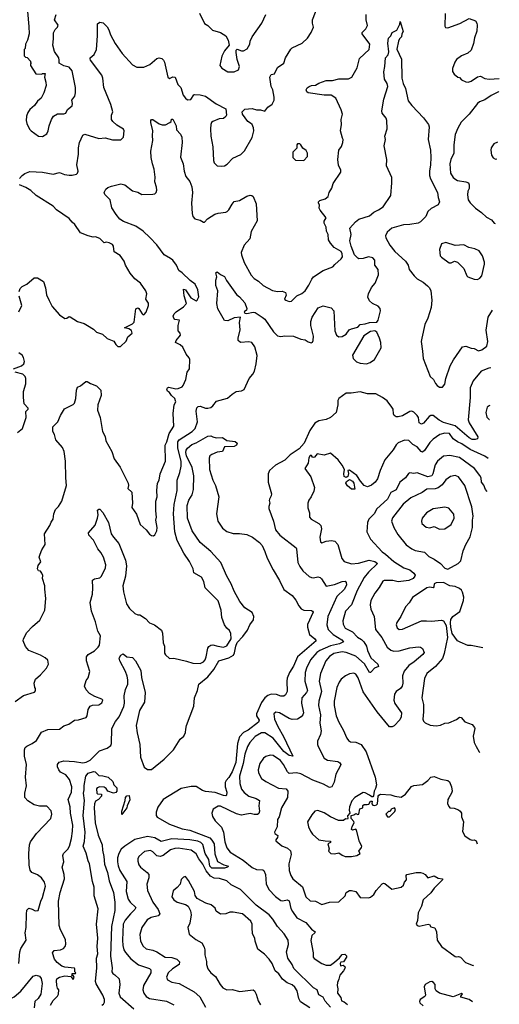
# Model space of a CAD drawing. Extents: x 1839239 to 1929705, y 762242 to 910352.
# Tile 271 of 429: x 1918248 to 1922781, y 834659 to 843967. Entities that reach past the tile are written whole.
import ezdxf

# ---------------------------------------------------------------- set-up
doc = ezdxf.new("R2010")
doc.units = 0

msp = doc.modelspace()

# ---------------------------------------------------------------- linework, layer by layer
at = {"layer": '0CON10XD'}
for points in [[(1918247.1, 842465), (1918271.4, 842495), (1918295, 842511.9), (1918345, 842530.8), (1918465, 842524.5), (1918565, 842507.1), (1918625, 842522.9), (1918673, 842503), (1918715, 842496.9), (1918745, 842497.5), (1918785, 842508), (1918795, 842516.7), (1918800.8, 842535), (1918787.5, 842595), (1918803.8, 842695), (1918802.5, 842755), (1918814.6, 842805.4), (1918844, 842875), (1918865, 842884), (1918995, 842844.4), (1919055, 842849.2), (1919125, 842830), (1919205, 842831.2), (1919228.8, 842855), (1919236.7, 842915), (1919230.7, 842930.7), (1919165, 842968.8), (1919128, 843005), (1919115.8, 843025), (1919117.1, 843065), (1919127.5, 843097.5), (1919108.2, 843165), (1919042.9, 843327.1), (1919034.4, 843414.4), (1919023.6, 843443.6), (1918916.7, 843585), (1918913, 843597), (1918913.6, 843606.4), (1918952.3, 843637.7), (1918974.2, 843685.8), (1918984.3, 843815.7), (1918985, 843926.7), (1919005, 843943.3), (1919036.1, 843936.1), (1919075, 843900), (1919091.7, 843871.7), (1919106.7, 843825), (1919150.5, 843740.5), (1919218, 843648), (1919315, 843540), (1919355, 843518), (1919421.7, 843518.3), (1919477.6, 843542.4), (1919545, 843600.6), (1919565, 843606.7), (1919590.6, 843600.6), (1919608, 843585), (1919615.8, 843565), (1919647.5, 843425), (1919665, 843412.5), (1919695, 843426.7), (1919717.5, 843425), (1919743.5, 843355), (1919770.6, 843325), (1919794.3, 843254.3), (1919814.3, 843224.3), (1919835, 843210.6), (1919865, 843211.8), (1919892.6, 843257.4), (1919905, 843261.4), (1919955, 843258), (1920005, 843244), (1920105, 843172.9), (1920196.7, 843125), (1920203.3, 843065), (1920197.7, 843052.3), (1920173.8, 843033.8), (1920135, 843030), (1920075, 843006), (1920062, 842995), (1920054, 842975), (1920050, 842935), (1920055.9, 842865.9), (1920074, 842765), (1920079.2, 842635), (1920086, 842615), (1920115.9, 842585.9), (1920155, 842582), (1920185, 842586.2), (1920209.7, 842600.3), (1920261.3, 842658.7), (1920338.3, 842691.7), (1920372.4, 842727.6), (1920445, 842852), (1920462.2, 842915), (1920458.6, 842945), (1920444.2, 842975), (1920430.3, 842990.3), (1920403.8, 843005), (1920353.3, 843075), (1920350, 843095), (1920375, 843120), (1920445, 843128.8), (1920485, 843116.2), (1920525, 843116), (1920565, 843103.3), (1920595, 843141.2), (1920635, 843167.5), (1920653.8, 843205), (1920654.2, 843235), (1920640, 843305), (1920623.6, 843335), (1920613.3, 843425), (1920625, 843448.6), (1920655.4, 843454.6), (1920686.2, 843513.8), (1920745.6, 843555), (1920759.2, 843605), (1920811.7, 843688.3), (1920825, 843700), (1920918.8, 843745), (1920967.3, 843792.7), (1921003.8, 843845), (1921024.2, 843895), (1921014.3, 843935), (1921016.5, 843965), (1921067.1, 844095)], [(1918323.3, 844045), (1918334.1, 843904.1), (1918336.7, 843835), (1918322.5, 843775), (1918302.5, 843735), (1918300, 843695), (1918290, 843685), (1918290, 843625), (1918301.7, 843611.7), (1918318.3, 843608.3), (1918350, 843575), (1918351.7, 843561.7), (1918360, 843555), (1918351.7, 843548.3), (1918350, 843535), (1918400, 843455), (1918457.5, 843452.5), (1918465, 843460), (1918488.3, 843458.3), (1918482.5, 843425), (1918496.4, 843376.4), (1918496.7, 843345), (1918476, 843275), (1918450, 843225), (1918415, 843196.7), (1918388.8, 843155), (1918345, 843118.8), (1918325, 843090), (1918310.8, 843055), (1918308.8, 843015), (1918316.2, 842985), (1918341.7, 842931.7), (1918355, 842917.5), (1918425, 842866.7), (1918465, 842862.5)], [(1918465, 842862.5), (1918505, 842887.5), (1918518, 842915), (1918525.9, 842964.1), (1918548.8, 843025), (1918566.7, 843055), (1918603.9, 843076.1), (1918665, 843075.7), (1918685, 843083.1), (1918701.2, 843118.8), (1918745, 843154.2), (1918748.6, 843175), (1918742, 843205), (1918768.8, 843245), (1918775.8, 843274.2), (1918775.7, 843325.7), (1918744.5, 843484.5), (1918715, 843518.8), (1918665, 843532.5), (1918620, 843555), (1918622.5, 843585), (1918616.7, 843605), (1918577.5, 843665), (1918560, 843725), (1918568, 843785), (1918567.7, 843842.3), (1918583.3, 843875), (1918606.7, 843895), (1918612.5, 843915), (1918576.7, 843965), (1918592.5, 844015)], [(1919479.6, 841909.6), (1919415, 841968.6), (1919345, 842014.3), (1919228.2, 842058.2), (1919195, 842082.2), (1919160, 842125), (1919119.7, 842189.7), (1919103.3, 842265), (1919053.8, 842315), (1919046.2, 842335), (1919061.2, 842365), (1919080.3, 842379.7), (1919115, 842394.2), (1919205, 842415.6), (1919241.2, 842405), (1919315, 842349.2), (1919365, 842338), (1919403.9, 842313.9), (1919505, 842317.1), (1919525, 842322), (1919537.4, 842332.6), (1919544.2, 842355), (1919541.9, 842385), (1919525.4, 842435), (1919527.7, 842477.7), (1919519.1, 842555), (1919501.8, 842605), (1919491.5, 842665), (1919488.6, 842725), (1919507.1, 842825), (1919503.1, 842873.1), (1919506.5, 842915), (1919486.2, 842993.8), (1919487.5, 843015), (1919495, 843022.5), (1919505, 843022.5), (1919567, 842983), (1919593.9, 842973.9), (1919625, 842973.8), (1919666.1, 842993.9), (1919680, 843005), (1919683.6, 843026.4), (1919695, 843027.5), (1919726, 842965), (1919731.4, 842925), (1919769.2, 842885), (1919780.8, 842855), (1919784.2, 842805), (1919768.7, 842668.7), (1919794.3, 842605), (1919801.9, 842535), (1919819.2, 842485), (1919855, 842438.8), (1919874.1, 842385.9), (1919880, 842335), (1919873.4, 842233.4), (1919877.5, 842135), (1919885.8, 842105.8), (1919903.3, 842085), (1919955, 842073.3), (1919985, 842053.8), (1919995, 842054), (1920023.8, 842085), (1920092, 842128), (1920125, 842138.6), (1920195, 842146), (1920210, 842155), (1920225, 842170), (1920255, 842222.5), (1920275, 842247.1), (1920325, 842258.3), (1920395, 842298.1), (1920425, 842307.3), (1920443.6, 842303.6), (1920454.5, 842294.5), (1920482.5, 842225), (1920491.4, 842065), (1920435.7, 841965), (1920424.2, 841895), (1920368.8, 841835), (1920342.5, 841765), (1920344.2, 841745), (1920370.9, 841670.9), (1920435, 841550.8), (1920465, 841520), (1920505.5, 841495.5), (1920550, 841455), (1920637.3, 841407.3), (1920685, 841397.8), (1920729.1, 841399.1), (1920759.5, 841389.5), (1920767.3, 841362.7), (1920752.5, 841325), (1920762.5, 841315), (1920795, 841303.8), (1920816.7, 841305), (1920866.7, 841355), (1920915, 841380), (1920947.8, 841405), (1920981.8, 841458.2), (1921008.8, 841515), (1921025.8, 841535), (1921117.8, 841595), (1921208.6, 841631.4), (1921226.2, 841653.8), (1921286.5, 841705), (1921299.1, 841725), (1921297, 841755), (1921285.8, 841775), (1921221.2, 841815), (1921185, 841853.3), (1921165.5, 841885), (1921164.4, 841935), (1921148.8, 841968.8), (1921145.5, 842005), (1921126.4, 842045), (1921126.8, 842063.2), (1921145.5, 842095), (1921089.2, 842165), (1921080, 842185), (1921082.5, 842215), (1921072.5, 842235), (1921073.9, 842246.1), (1921085, 842256.7), (1921135, 842272.5), (1921164, 842295), (1921173.8, 842335), (1921199.2, 842375), (1921210.3, 842419.7), (1921282.5, 842525), (1921282.5, 842545), (1921261.3, 842591.3), (1921253.7, 842646.3), (1921264.3, 842735), (1921290.6, 842769.4), (1921302.5, 842805), (1921304, 842835), (1921298.1, 842848.1), (1921281.4, 842915), (1921288.6, 842975), (1921286, 843025), (1921299.2, 843075), (1921287.8, 843115), (1921236.4, 843225), (1921193.3, 843253.3), (1921124.7, 843254.7), (1920975, 843274.4), (1920962.5, 843285), (1920956, 843305), (1920965.7, 843324.3), (1920985, 843336), (1921005, 843343.8), (1921045, 843346.7), (1921075, 843366), (1921146.4, 843393.6), (1921205, 843393.2), (1921265, 843407.3), (1921355, 843407.1), (1921386.2, 843425), (1921439.1, 843510.9), (1921459.3, 843600.7), (1921550, 843685), (1921557.5, 843735), (1921484, 843835), (1921486.7, 843845), (1921520.5, 843879.5), (1921535, 843912.5), (1921524.3, 843964.3), (1921521.5, 844015)], [(1919948.3, 844028.3), (1919995, 843930), (1920025, 843913.3), (1920069.3, 843869.3), (1920145.9, 843845.9), (1920195, 843813.3), (1920220, 843775), (1920227.5, 843725), (1920185, 843673.3), (1920157.7, 843622.3), (1920140.8, 843535), (1920158.3, 843508.3), (1920215, 843473.3), (1920276.4, 843473.6), (1920315, 843492.5), (1920325.7, 843525), (1920302.1, 843592.1), (1920293.8, 843656.2), (1920295, 843680), (1920303, 843687), (1920345, 843673.8), (1920365, 843673.8), (1920398.3, 843691.7), (1920423.3, 843735), (1920427.5, 843765), (1920446.7, 843805), (1920535.7, 843934.3), (1920573.3, 844015)], [(1922268.8, 844025), (1922267.5, 843905), (1922273, 843893), (1922295, 843890), (1922409.5, 843930.5), (1922495, 843977.5), (1922555, 843957.5), (1922567.5, 843935), (1922573.3, 843915), (1922567.7, 843857.7), (1922547.5, 843795), (1922538.3, 843741.7), (1922515, 843677.5), (1922485, 843650), (1922425, 843626.2), (1922378.3, 843591.7), (1922360, 843565), (1922337.5, 843505), (1922338.3, 843478.3), (1922353.6, 843453.6), (1922390, 843425), (1922405, 843420), (1922425, 843397.5), (1922465, 843380), (1922487, 843377), (1922515, 843386.2), (1922575, 843426), (1922605, 843434), (1922645, 843412), (1922684.5, 843404.5), (1922781.5, 843411.1)], [(1920538.9, 841155), (1920564.6, 841135), (1920645.7, 841015), (1920685, 840979.2), (1920715, 840971.4), (1920755, 840978.1), (1920836.3, 840976.3), (1920905, 840948), (1920945, 840941.2), (1920975, 840921.2), (1921003.6, 840913.6), (1921015, 840917.5), (1921023.3, 840935), (1921024, 840975), (1921000.8, 841075), (1921000.8, 841115), (1921012, 841155), (1921068.3, 841241.7), (1921115, 841263.3), (1921193.6, 841243.6), (1921216.7, 841215), (1921226.7, 841025), (1921243.5, 840983.5), (1921265, 840970.4), (1921297.1, 840972.9), (1921334.6, 840995.4), (1921363.3, 841035), (1921385, 841045.7), (1921445, 841058.8), (1921465, 841086.2), (1921515, 841091.5), (1921555, 841105.9), (1921625, 841108.9), (1921637.8, 841125), (1921650.8, 841189.2), (1921657.5, 841215), (1921655, 841236.7), (1921637.9, 841257.9), (1921583.3, 841285), (1921555, 841308.8), (1921538, 841345), (1921543.8, 841375), (1921574, 841435), (1921608.1, 841475), (1921640.4, 841555), (1921636.4, 841605), (1921605.8, 841645), (1921605.6, 841695), (1921585.8, 841715), (1921545, 841724.6), (1921495, 841708.7), (1921455, 841707.6), (1921443, 841713), (1921414, 841744), (1921380.3, 841825), (1921368.9, 841875), (1921380.9, 841935), (1921370, 841995), (1921423.4, 842056.6), (1921455, 842080.9), (1921555, 842113.6), (1921595, 842148.9), (1921641, 842169), (1921682.4, 842197.6), (1921756.9, 842305), (1921764.4, 842425), (1921765.8, 842475), (1921714.2, 842585), (1921716.9, 842645), (1921692.2, 842775), (1921704.2, 842835), (1921700.6, 842865), (1921720.6, 842935), (1921717.8, 843015), (1921711.4, 843035), (1921674, 843085), (1921670, 843105), (1921688.9, 843215), (1921728.5, 843335), (1921722.2, 843365), (1921696.2, 843405), (1921688.8, 843475), (1921700, 843525), (1921706, 843605), (1921730, 843635), (1921737, 843663), (1921728.2, 843745), (1921735, 843792.9), (1921756.4, 843813.6), (1921768.2, 843845), (1921813, 843867), (1921840, 843925), (1921845, 843950), (1921872.5, 843855), (1921860, 843835), (1921857.5, 843805), (1921837.5, 843785), (1921827.5, 843765), (1921813, 843687), (1921858, 843595), (1921860, 843415), (1921872.4, 843362.4), (1921895.4, 843315.4), (1921920, 843200), (1921954.6, 843154.6), (1922065, 843040), (1922111.3, 842975), (1922119.3, 842955), (1922110.5, 842835), (1922132.1, 842735), (1922133.3, 842663.3), (1922132, 842595), (1922120.6, 842535), (1922122.7, 842495), (1922132.4, 842462.4), (1922198.8, 842335), (1922203.3, 842285), (1922216.7, 842245), (1922203, 842217), (1922137.7, 842182.3), (1922106.4, 842153.6), (1922087.5, 842105), (1922037.8, 842055), (1922015.8, 842044.2), (1921935, 842030.2), (1921875, 842026.9), (1921765, 841995.8), (1921721.1, 841958.9), (1921705.3, 841925), (1921709.3, 841905), (1921745.9, 841835), (1921795, 841775.3), (1921894.5, 841685), (1921918.6, 841645), (1921930.8, 841605), (1921976.9, 841545), (1922005, 841516.6), (1922062.2, 841485), (1922102.4, 841452.4), (1922121.7, 841431.7), (1922134.5, 841405), (1922144.6, 841315), (1922136.6, 841245), (1922106.8, 841145), (1922077.9, 841085), (1922048.5, 840955), (1922043.7, 840923.7), (1922054.5, 840835), (1922063.3, 840765), (1922129.3, 840595), (1922160.4, 840565), (1922178, 840528), (1922195, 840508), (1922215, 840494), (1922245, 840493.3), (1922265, 840521.2), (1922276.9, 840575), (1922317.5, 840695), (1922348.1, 840751.9), (1922435, 840875.7), (1922465, 840881.1), (1922515, 840861.5), (1922545, 840857.8), (1922585, 840836.5), (1922615, 840845.4), (1922665, 840881.1), (1922672.4, 840925), (1922656.5, 841033.5), (1922676.9, 841155), (1922717.9, 841222.1)], [(1922777.9, 843287.5), (1922775, 843286.5), (1922705, 843251.9), (1922645, 843210), (1922595, 843189.2), (1922576.2, 843175), (1922497, 843073), (1922422.1, 842997.9), (1922388.8, 842941.2), (1922365, 842882.5), (1922351.1, 842785), (1922351.4, 842705), (1922322.9, 842645), (1922314.4, 842605.6), (1922319.2, 842515), (1922344.5, 842474.5), (1922370, 842455), (1922387, 842447), (1922465.6, 842435.6), (1922488.8, 842425), (1922498, 842405), (1922495, 842372.5), (1922484.4, 842345), (1922480.9, 842310.9), (1922486, 842265), (1922505, 842236), (1922555, 842184.3), (1922613.8, 842145), (1922659.5, 842099.5), (1922706.7, 842075), (1922732.7, 842042.7), (1922741.6, 842040)], [(1920935, 842637.5), (1920970, 842675), (1920968.8, 842705), (1920955, 842730), (1920923.6, 842753.6), (1920906.7, 842785), (1920895, 842793.3), (1920875, 842792.5), (1920867.5, 842785), (1920867, 842753), (1920830, 842715), (1920830, 842665), (1920855, 842640), (1920935, 842637.5)], [(1922764, 842809.9), (1922728.8, 842795), (1922704.2, 842755), (1922700, 842735), (1922709.2, 842685), (1922725, 842661.2), (1922745, 842650), (1922759.4, 842651.9)], [(1918242.5, 841397.5), (1918253.9, 841426.1), (1918272.5, 841445), (1918315, 841466.7), (1918385, 841526.7), (1918417.7, 841527.7), (1918473, 841493), (1918493, 841433), (1918501.2, 841365), (1918525, 841312.5), (1918555, 841256.7), (1918625, 841176.7), (1918675, 841143.3), (1918695, 841146.7), (1918715, 841160), (1918725, 841157.5), (1918795, 841113.3), (1918856, 841096), (1918887.5, 841075), (1918945, 841040), (1918973.9, 841013.9), (1919030, 840995), (1919075, 840952.5), (1919138.3, 840928.3), (1919156.2, 840895), (1919175, 840876.7), (1919201.7, 840878.3), (1919255, 840927.5), (1919271.7, 840968.3), (1919310, 841005), (1919305, 841030), (1919280, 841045), (1919240, 841055), (1919315, 841091.4), (1919331.5, 841108.5), (1919345.7, 841234.3), (1919363.6, 841243.6), (1919375, 841238), (1919405, 841186.2), (1919415, 841178), (1919425, 841178.8), (1919445, 841202.5), (1919465.8, 841265), (1919465, 841287.5), (1919441.2, 841325), (1919448.8, 841375), (1919440, 841405), (1919388.8, 841475), (1919337.9, 841517.9), (1919290.9, 841570.9), (1919248, 841645), (1919234, 841685), (1919197, 841737), (1919141.2, 841771.2), (1919136, 841825), (1919125, 841843.3), (1919095, 841858), (1919065, 841862.5), (1919045, 841857.5), (1919005, 841897.5), (1918963, 841913), (1918941.7, 841911.7), (1918895, 841923.8), (1918821.7, 841951.7), (1918770.5, 842030.5), (1918743, 842053), (1918715, 842088.8), (1918595, 842171.1), (1918562.9, 842205), (1918405, 842306), (1918352.6, 842352.6), (1918305, 842382), (1918245, 842406.7)], [(1918205, 837521.1), (1918285, 837578.8), (1918389.3, 837610.7), (1918396.4, 837623.6), (1918396.4, 837643.6), (1918390, 837655), (1918386.2, 837695), (1918396.4, 837733.6), (1918445, 837773.3), (1918500, 837835), (1918518.8, 837875), (1918515, 837912.5), (1918490, 837935), (1918445, 837960), (1918333.3, 838005), (1918301.7, 838041.7), (1918282, 838095), (1918284, 838115), (1918315, 838173.8), (1918368.3, 838231.7), (1918438.1, 838291.9), (1918486.1, 838383.9), (1918496.2, 838495), (1918484.3, 838585), (1918485.8, 838615.8), (1918463.9, 838683.9), (1918466, 838714), (1918458.8, 838735), (1918445, 838752.5), (1918425, 838757.5), (1918416.4, 838776.4), (1918424.1, 838805.9), (1918449.3, 838840.7), (1918433.3, 838885), (1918440, 838915), (1918456.7, 838955), (1918490, 839005), (1918482.5, 839105), (1918534, 839185), (1918544.1, 839215.9), (1918564, 839245), (1918570, 839295), (1918585, 839337.5), (1918616.2, 839365), (1918645.9, 839414.1), (1918690, 839565), (1918682.9, 839635), (1918680.6, 839795), (1918667.5, 839885), (1918652.2, 839922.2), (1918590, 839995), (1918578, 840045), (1918561.2, 840075), (1918560.7, 840119.3), (1918610, 840165), (1918632.5, 840225), (1918671.7, 840288.3), (1918752.3, 840327.7), (1918766.7, 840343.3), (1918778.6, 840385), (1918783.9, 840466.1), (1918795, 840492.5), (1918822.5, 840505), (1918873, 840547), (1918885, 840547.5), (1918918, 840528), (1918972.5, 840505), (1919013.8, 840465), (1919018, 840415), (1918985.7, 840325), (1918983.6, 840275), (1919007.1, 840205), (1919032.2, 840075), (1919057.4, 840027.4), (1919063.3, 839985), (1919117.5, 839885), (1919141.4, 839815), (1919196.4, 839736.4), (1919273.8, 839585), (1919276.7, 839565), (1919270, 839535), (1919309.5, 839499.5), (1919313.3, 839395), (1919307.5, 839355), (1919353.6, 839293.6), (1919386.7, 839195), (1919443.3, 839145), (1919475, 839103.3), (1919495, 839090), (1919511.7, 839088.3), (1919525, 839097.5), (1919543.8, 839135), (1919546, 839165), (1919536, 839235), (1919542, 839265), (1919534.2, 839325), (1919534, 839416), (1919547.5, 839455), (1919542.9, 839515), (1919550.8, 839585), (1919565.7, 839615), (1919577.1, 839675), (1919625, 839792.5), (1919624.4, 839945.6), (1919640, 839975), (1919660, 840055), (1919704.3, 840125), (1919700, 840245), (1919708.9, 840325), (1919723.1, 840355), (1919722.2, 840365), (1919715.6, 840385), (1919682.8, 840412.8), (1919665, 840443.3), (1919644, 840454), (1919640, 840475), (1919645, 840487.5), (1919656.4, 840493.6), (1919725, 840478.1), (1919745, 840479.5), (1919783.3, 840495), (1919792.7, 840507.3), (1919817.5, 840565), (1919832, 840635), (1919853, 840667), (1919856.2, 840755), (1919850.5, 840770.5), (1919820.8, 840805), (1919790.8, 840870.8), (1919765, 840892.5), (1919720, 840915), (1919725.6, 840935), (1919768, 840985), (1919765, 841002.5), (1919746.7, 841025), (1919746.2, 841075), (1919760, 841125), (1919714.2, 841134.2), (1919704.3, 841144.3), (1919698.1, 841165), (1919707.5, 841185), (1919727.5, 841205), (1919797.9, 841252.1), (1919825.8, 841284.2), (1919803.8, 841355), (1919795, 841420), (1919815, 841412.5), (1919865, 841337.1), (1919915, 841308.8), (1919925.7, 841314.3), (1919941.4, 841348.6), (1919932.3, 841412.3), (1919906.4, 841466.4), (1919860.9, 841500.9), (1919785, 841573.8), (1919751.2, 841595), (1919728.8, 841645), (1919695, 841692.5), (1919675, 841710.8), (1919612.8, 841742.8), (1919545, 841838), (1919479.6, 841909.6)], [(1922575, 841511.4), (1922597.3, 841522.7), (1922616.7, 841545), (1922640, 841655), (1922640, 841675), (1922623.3, 841735), (1922591.7, 841781.7), (1922551.7, 841801.7), (1922492.7, 841812.7), (1922447.7, 841837.7), (1922365, 841833.3), (1922275, 841860), (1922235, 841847.5), (1922216.7, 841795), (1922222.5, 841735), (1922233.6, 841723.6), (1922307.7, 841667.7), (1922325, 841668), (1922356.4, 841683.6), (1922385.8, 841675.8), (1922446.1, 841616.1), (1922474.2, 841545), (1922483.8, 841535), (1922545, 841513.3), (1922575, 841511.4)], [(1918238.5, 835045), (1918250, 835155), (1918258.6, 835185), (1918308.5, 835265), (1918300.5, 835335), (1918310, 835385), (1918311.7, 835511.7), (1918315, 835550), (1918333.6, 835566.4), (1918365, 835558.8), (1918395, 835541.2), (1918423.3, 835546.7), (1918447.6, 835632.4), (1918465, 835670), (1918492.5, 835775), (1918483.8, 835813.8), (1918454.4, 835855), (1918415, 835883.3), (1918363.3, 835905), (1918348.3, 835928.3), (1918338.6, 835975), (1918334.2, 836085.8), (1918340, 836165), (1918351.2, 836195), (1918407, 836273), (1918541.9, 836415), (1918550.9, 836455), (1918545, 836488), (1918505, 836533.1), (1918435, 836532.9), (1918385.6, 836545.6), (1918323.6, 836583.6), (1918296, 836615), (1918297.1, 836655), (1918312.5, 836725), (1918303.3, 836805), (1918310.8, 836925), (1918293.8, 837005), (1918293.8, 837065), (1918300, 837085), (1918315, 837100), (1918365.9, 837124.1), (1918407.7, 837152.3), (1918455, 837231.2), (1918515, 837257.1), (1918625, 837258.9), (1918665, 837290), (1918712.8, 837307.2), (1918765, 837343.8), (1918805, 837348), (1918875, 837371.2), (1918886.7, 837385), (1918894.1, 837445.9), (1918915, 837477.5), (1918935, 837486.7), (1918995, 837490), (1919025, 837507.5), (1919033.3, 837535), (1919023.3, 837545), (1918957.8, 837567.8), (1918907.7, 837597.7), (1918875, 837632.5), (1918861.2, 837665), (1918875, 837720), (1918893.9, 837746.1), (1918910, 837805), (1918878.6, 837905), (1918880, 837945), (1918893.8, 837965), (1918955, 838000), (1918990, 838035), (1919003.3, 838055), (1919010.8, 838140.8), (1918986.7, 838186.7), (1918963.1, 838275), (1918925.5, 838375), (1918913, 838457), (1918936, 838535), (1918940.5, 838595), (1918935, 838667.5), (1918955, 838682.5), (1919005, 838690.5), (1919021.1, 838705), (1919059.5, 838785), (1919063.3, 838815), (1919041.5, 838885), (1919015, 838930.8), (1918985.6, 838965), (1918947.2, 839047.2), (1918902.5, 839095), (1918897.5, 839115), (1918962.7, 839187.3), (1918984.5, 839255), (1918989.2, 839285), (1918985, 839330), (1918995, 839340), (1919005, 839340), (1919035, 839307.5), (1919088.1, 839215), (1919113.8, 839105), (1919133.6, 839073.6), (1919185, 839015.6), (1919248, 838858), (1919257.7, 838805), (1919248.1, 838705), (1919223.2, 838615), (1919229.5, 838559.5), (1919258.8, 838445), (1919285, 838400), (1919335, 838353.3), (1919365, 838340), (1919385, 838340), (1919435.9, 838305.9), (1919474.2, 838264.2), (1919522.5, 838245), (1919587.5, 838195), (1919598.3, 838168.3), (1919603.8, 838075), (1919616.2, 838045), (1919617, 837977), (1919625, 837962.5), (1919665, 837927.5), (1919705, 837932.5), (1919824.2, 837904.2), (1919885, 837882.9), (1919955, 837881.9), (1919985, 837895.7), (1920000, 837915), (1920011.8, 837945), (1920025.4, 838024.6), (1920035, 838040), (1920055, 838052.5), (1920075, 838056.2), (1920120, 838045), (1920175, 838036.1), (1920205, 838048.5), (1920247.4, 838115), (1920244.5, 838165), (1920231.1, 838191.1), (1920204.6, 838214.6), (1920184.4, 838245), (1920160, 838315), (1920151.8, 838385), (1920124.5, 838474.5), (1920001.2, 838595), (1919988, 838655), (1919965, 838697.5), (1919895, 838737.5), (1919886.7, 838775), (1919854.3, 838845), (1919800.6, 838925), (1919735.9, 839045), (1919715.3, 839125), (1919703.2, 839295), (1919708.4, 839385), (1919736.2, 839516.2), (1919738, 839615), (1919762, 839685), (1919774.7, 839745), (1919773.8, 839795), (1919741.9, 839915), (1919742.6, 839975), (1919755, 839996.1), (1919877.5, 840075), (1919907.4, 840102.6), (1919927.9, 840165), (1919916.2, 840265), (1919922.3, 840297.7), (1919935, 840310), (1919955, 840314.5), (1920005, 840295.6), (1920026.6, 840293.4), (1920055, 840300.8), (1920075, 840316.2), (1920108.8, 840361.2), (1920211.7, 840388.3), (1920255, 840427.5), (1920295, 840451.2), (1920345, 840460), (1920369.3, 840470.7), (1920417.5, 840575), (1920452.5, 840615), (1920467.5, 840645), (1920484, 840715), (1920491.3, 840791.3), (1920470, 840875), (1920440.8, 840915), (1920415, 840923.1), (1920335, 840916), (1920314, 840935), (1920312.7, 840957.3), (1920330.8, 841035), (1920326, 841105), (1920335.9, 841155.9), (1920275, 841149.4), (1920215, 841120.9), (1920185, 841122.2), (1920120, 841235), (1920112.5, 841285), (1920120.8, 841405), (1920100.6, 841455), (1920101.9, 841505), (1920110.8, 841535), (1920103.3, 841575), (1920115, 841582.5), (1920145, 841558.1), (1920185, 841540), (1920202.9, 841502.9), (1920297.6, 841367.6), (1920326.9, 841346.9), (1920375, 841291.4), (1920394.4, 841235.6), (1920390.5, 841219.5), (1920368.8, 841205), (1920375, 841193.8), (1920395, 841188.8), (1920455, 841201.5), (1920475, 841198.5), (1920538.9, 841155)], [(1918241.4, 841205), (1918267.5, 841265), (1918243.1, 841353.1)], [(1921525, 840714.5), (1921562, 840725), (1921601.1, 840755), (1921664.5, 840865), (1921662.5, 840915), (1921648.9, 840955), (1921625, 841013.3), (1921605, 841024.3), (1921565, 841019.4), (1921500.3, 840979.7), (1921394, 840795), (1921398.8, 840765), (1921433, 840733), (1921465, 840720.5), (1921525, 840714.5)], [(1918190, 840665), (1918265.8, 840695), (1918285.7, 840715), (1918292.5, 840735), (1918284.2, 840775), (1918271.2, 840795), (1918239.1, 840819.1)], [(1922702, 840675.8), (1922683.9, 840673.9), (1922609.2, 840645), (1922535, 840552.9), (1922505.5, 840485.5), (1922504.8, 840395), (1922486.7, 840185), (1922496.1, 840155), (1922580, 840025), (1922574, 840005), (1922552.2, 839997.8), (1922525, 839998.9), (1922495, 840013.3), (1922365, 840128), (1922255, 840160.2), (1922212, 840182), (1922155, 840224.7), (1922135.3, 840224.7), (1922118.1, 840215), (1922065.8, 840154.2), (1922045, 840143.9), (1922024.8, 840154.8), (1922017.5, 840205), (1922006.3, 840226.3), (1921975, 840255.7), (1921955, 840265.6), (1921935, 840261.9), (1921865, 840222), (1921825, 840211.2), (1921805, 840212.5), (1921787.5, 840225), (1921780.5, 840240.5), (1921778, 840285), (1921765.7, 840305), (1921720, 840365), (1921678.6, 840395), (1921615, 840430), (1921535, 840430), (1921465, 840450.5), (1921382.7, 840437.3), (1921335, 840437.5), (1921263.8, 840386.2), (1921255.9, 840365.9), (1921256.2, 840325), (1921238, 840255), (1921185, 840206), (1921145, 840188), (1921075, 840175.8), (1921037.6, 840152.4), (1920990.6, 840085), (1920936.3, 839965), (1920890.4, 839909.6), (1920805, 839853.2), (1920755, 839804.4), (1920667.5, 839755), (1920609.1, 839705), (1920597.6, 839672.4), (1920596.2, 839595), (1920627.1, 839485), (1920625.7, 839464.3), (1920608, 839435), (1920607, 839423), (1920613.8, 839395), (1920602.5, 839365), (1920604.1, 839345.9), (1920647.1, 839225), (1920665.6, 839145), (1920706.7, 839095), (1920860, 838975), (1920865.6, 838965), (1920876.6, 838836.6), (1920895, 838798.8), (1920925, 838757.5), (1920985, 838704), (1921005, 838694), (1921025, 838690), (1921065, 838700), (1921086.7, 838695), (1921101.7, 838681.7), (1921145, 838610.8), (1921225, 838628.8), (1921295.5, 838655.5), (1921325, 838658), (1921335, 838647.5), (1921335.6, 838625), (1921318.5, 838585), (1921245, 838512.9), (1921159.2, 838325), (1921150.4, 838245), (1921163.7, 838203.6), (1921210.9, 838155), (1921294.5, 838105), (1921309.2, 838085), (1921272.1, 838067.9), (1921185, 838047.1), (1921084.5, 838005), (1921056.7, 837983.3), (1920996, 837915), (1920958.8, 837835), (1920947.7, 837795), (1920943.8, 837715), (1920967.7, 837625), (1920958.9, 837605), (1920914.6, 837555), (1920911.8, 837505), (1920930.4, 837415), (1920925.5, 837395), (1920909.4, 837375), (1920875, 837353.6), (1920825, 837350.5), (1920795, 837360), (1920705, 837415.5), (1920670.3, 837419.7), (1920650, 837405), (1920655, 837353.8), (1920686.7, 837285), (1920741.8, 837191.8), (1920830, 837005), (1920795, 837011.5), (1920745, 837050.3), (1920642.8, 837175), (1920565, 837225.8), (1920535, 837224.7), (1920475, 837189.3), (1920424.8, 837135.2), (1920402.5, 837095), (1920375.3, 837025), (1920361.2, 836935), (1920326.2, 836816.2), (1920330, 836745), (1920345, 836692), (1920369.8, 836659.8), (1920415, 836625.5), (1920482, 836605), (1920514.2, 836585), (1920508.9, 836535), (1920515.3, 836485), (1920508.1, 836461.9), (1920495, 836453.8), (1920465, 836453.5), (1920425, 836462.7), (1920377.5, 836452.5), (1920345, 836446.8), (1920298.6, 836458.6), (1920145, 836531.9), (1920125, 836532.9), (1920077.3, 836502.7), (1920063.8, 836465), (1920070, 836435), (1920094.6, 836394.6), (1920154.6, 836334.6), (1920173.8, 836285), (1920187.5, 836195), (1920205, 836138), (1920236, 836096), (1920361.7, 836021.7), (1920445, 835952.5), (1920485, 835933.1), (1920545, 835930), (1920554.7, 835924.7), (1920570.5, 835885), (1920578.9, 835798.9), (1920603.3, 835745), (1920665, 835678.5), (1920715, 835640.4), (1920735, 835638.2), (1920775, 835646.9), (1920795, 835637.5), (1920811.6, 835565), (1920826.2, 835535), (1920867.5, 835475), (1920951.4, 835431.4), (1921005, 835370), (1921040, 835345), (1921036.7, 835335), (1921009.3, 835310.7), (1920999.3, 835260.7), (1921023.3, 835145), (1921023.1, 835105), (1921031.5, 835091.5), (1921105, 835044), (1921145, 835028), (1921171.7, 835028.3), (1921185, 835030), (1921225, 835058), (1921271.4, 835098.6), (1921295, 835130), (1921321.7, 835131.7), (1921337, 835117), (1921336.7, 835105), (1921308.3, 835061.7), (1921285, 835056.7), (1921277.5, 835045), (1921281.7, 835021.7), (1921305, 835030), (1921322.5, 835015), (1921323.3, 835005), (1921307.5, 834975), (1921272.5, 834935), (1921265.7, 834895), (1921250.8, 834865), (1921248.1, 834835), (1921254.4, 834805), (1921253.2, 834763.2), (1921284, 834724), (1921291.2, 834691.2), (1921313.6, 834683.6), (1921345.9, 834655.9)], [(1918227.5, 840065), (1918275, 840102.5), (1918310, 840205), (1918307, 840263), (1918326.7, 840285), (1918326.7, 840295), (1918290, 840335), (1918282.5, 840395), (1918283, 840453), (1918306.4, 840523.6), (1918306.2, 840575), (1918301.2, 840595), (1918278.8, 840615), (1918203.8, 840636.2)], [(1922691.6, 840318.3), (1922685, 840316.9), (1922667.2, 840302.8), (1922654.5, 840255), (1922665, 840208), (1922685, 840188.6), (1922687.8, 840187.2)], [(1918538.3, 834651.7), (1918565.9, 834694.1), (1918606.2, 834735), (1918616.2, 834755), (1918617.5, 834795), (1918605, 834812.5), (1918600, 834835), (1918596.2, 834885), (1918600.5, 834899.5), (1918625, 834916.2), (1918675, 834928.8), (1918731.7, 834921.7), (1918755, 834892.5), (1918762.5, 834915), (1918755, 834930), (1918741.7, 834931.7), (1918742.5, 834945), (1918745, 834950), (1918775, 834950), (1918777.5, 834955), (1918770, 834965), (1918770, 834995), (1918765, 835000), (1918675, 835010.8), (1918645, 835020.8), (1918601.2, 835055), (1918578, 835085), (1918558, 835145), (1918575, 835166), (1918635, 835174), (1918662.3, 835187.7), (1918678.8, 835205), (1918683.9, 835226.1), (1918680.5, 835270.5), (1918635, 835362.5), (1918621.4, 835405), (1918615.6, 835635), (1918630.9, 835715), (1918670, 835845), (1918669.5, 835885), (1918650, 835955), (1918666.7, 836005), (1918655.6, 836065), (1918663.3, 836085), (1918703.5, 836126.5), (1918718, 836155), (1918737.3, 836225), (1918746.8, 836295), (1918748.8, 836351.2), (1918729, 836465), (1918725.9, 836525), (1918705.5, 836595), (1918738.9, 836665), (1918739.4, 836715), (1918718.5, 836785), (1918685, 836826.9), (1918635, 836854.4), (1918617.5, 836875), (1918605.8, 836905), (1918605.8, 836925), (1918621.7, 836948.3), (1918665, 836960.8), (1918765, 836954.7), (1918845, 836941.8), (1918875, 836947.3), (1918915, 836965.5), (1919001.2, 837055), (1919075, 837080.8), (1919108, 837105), (1919114.2, 837125.8), (1919120, 837265), (1919155, 837332.5), (1919187.8, 837375), (1919232.2, 837475), (1919239.2, 837505), (1919234.4, 837575), (1919247.5, 837635), (1919269.4, 837685), (1919270.6, 837725), (1919262.4, 837762.4), (1919246.7, 837805), (1919193.1, 837905), (1919187.7, 837932.3), (1919205, 837960), (1919225, 837972.5), (1919260, 837945), (1919315, 837937.5), (1919343.8, 837905), (1919391.5, 837815), (1919399.8, 837749.8), (1919435.5, 837605), (1919429.2, 837515), (1919380.3, 837435), (1919350, 837295), (1919358.4, 837225), (1919384.8, 837115), (1919391.1, 836995), (1919425, 836901.9), (1919455, 836877.5), (1919495, 836879.1), (1919615, 836977), (1919701.7, 837065), (1919765.5, 837165), (1919800, 837195), (1919815, 837228.8), (1919818.4, 837258.4), (1919823.5, 837295), (1919893.4, 837476.6), (1919899.8, 837555), (1919928.8, 837625), (1919940.4, 837685), (1920024.8, 837755), (1920082.2, 837825), (1920130, 837905), (1920225, 837932.7), (1920269.2, 837960.8), (1920279.5, 837980.5), (1920290.3, 838045), (1920305, 838078), (1920356.5, 838135), (1920400, 838195), (1920423.5, 838245), (1920456.9, 838295), (1920460.6, 838325), (1920445, 838363.8), (1920375.6, 838405.6), (1920327.6, 838467.6), (1920275, 838564), (1920246.1, 838633.9), (1920204.4, 838705), (1920149.2, 838835), (1920055, 838938.4), (1919953.3, 839023.3), (1919877.5, 839135), (1919832.9, 839255), (1919831.4, 839375), (1919845.7, 839425), (1919877.1, 839475), (1919889.4, 839525), (1919893.8, 839655), (1919878.1, 839735), (1919823.8, 839845), (1919818.6, 839875), (1919822.9, 839897.1), (1919835, 839917.8), (1919875, 839949.6), (1919914.7, 839965.3), (1920025, 840030), (1920055, 840032), (1920075, 840024.2), (1920105, 840013.6), (1920165, 840016.8), (1920205, 839987.5), (1920285, 839980.8), (1920303.6, 839965), (1920297.8, 839945), (1920276.7, 839933.3), (1920185, 839928.5), (1920165, 839885.9), (1920115, 839877.5), (1920062.6, 839857.4), (1920046.7, 839845), (1920037.8, 839822.2), (1920041.1, 839715), (1920074.2, 839615), (1920097.3, 839565), (1920128.9, 839455), (1920109.3, 839295), (1920119.6, 839225), (1920165, 839161.2), (1920205, 839130), (1920265, 839110), (1920325, 839111.2), (1920395, 839101.2), (1920450, 839075), (1920516, 839025), (1920538.8, 838995), (1920565, 838940), (1920585.8, 838875.8), (1920642.5, 838765), (1920704.3, 838665), (1920745, 838579.2), (1920825, 838524), (1920859.7, 838479.7), (1920886.9, 838425), (1920908.9, 838398.9), (1920935, 838385.6), (1921005, 838382.5), (1921016.2, 838376.2), (1921020.9, 838365), (1920969.2, 838250.8), (1920967, 838225), (1920987.7, 838155), (1921037.5, 838115), (1921048.8, 838095), (1920873.6, 837945), (1920835, 837854.2), (1920797.9, 837795), (1920776.7, 837743.3), (1920771.8, 837715), (1920775.4, 837614.6), (1920762, 837585), (1920745, 837570.8), (1920715, 837570.6), (1920675, 837588.6), (1920625, 837590), (1920595, 837579.5), (1920565, 837556.9), (1920535, 837511.4), (1920487.8, 837405), (1920487.7, 837385), (1920510, 837345), (1920504.4, 837325), (1920408.5, 837251.5), (1920362.5, 837227.5), (1920325, 837187.8), (1920307.4, 837125), (1920291.8, 836945), (1920255.6, 836855), (1920226.2, 836803.8), (1920198.2, 836775), (1920190.4, 836755), (1920189.6, 836715), (1920205.9, 836665), (1920203.3, 836635), (1920195, 836630), (1920175, 836631.8), (1920095, 836660.2), (1920005, 836671), (1919975, 836680.9), (1919915, 836718.1), (1919868.3, 836718.3), (1919775, 836700), (1919605, 836595.8), (1919555, 836521.1), (1919538.8, 836475), (1919537.3, 836445), (1919548.2, 836428.2), (1919665, 836361.6), (1919785, 836316.7), (1919855, 836306.1), (1920045, 836233.5), (1920065, 836211.8), (1920085.2, 836175), (1920091.5, 836081.5), (1920119.3, 836009.3), (1920178.3, 835978.3), (1920222.5, 835965), (1920213.3, 835955), (1920185, 835945.8), (1920065, 835946.2), (1920046.2, 835965), (1920037.1, 836027.1), (1920000.8, 836085), (1919978.8, 836168.8), (1919959.8, 836189.8), (1919930.9, 836200.9), (1919855, 836212.1), (1919685, 836223.6), (1919585, 836197.3), (1919525, 836232.8), (1919455, 836246.7), (1919335, 836215.7), (1919242.5, 836155), (1919207.5, 836125), (1919184, 836086), (1919173.1, 836045), (1919171.3, 836005), (1919177.3, 835967.3), (1919193.6, 835925), (1919259.4, 835819.4), (1919254.5, 835725), (1919273, 835653), (1919292.9, 835625), (1919347.1, 835575), (1919337.8, 835555), (1919294.5, 835515), (1919244.5, 835455), (1919227.1, 835415), (1919218.5, 835265), (1919223.9, 835215), (1919233.8, 835175), (1919247.7, 835147.7), (1919299.9, 835089.9), (1919372, 835032), (1919475, 834996.5), (1919488.6, 834985), (1919487.3, 834955), (1919418.9, 834835), (1919412.9, 834795), (1919422.5, 834765), (1919443.8, 834733.8), (1919473.9, 834713.9), (1919635, 834689.7), (1919705, 834654.8)], [(1922677.1, 839819.8), (1922645, 839842.1), (1922505, 839905.3), (1922428.3, 839958.3), (1922385, 839977.5), (1922346, 840006), (1922309.2, 840055), (1922265, 840059.6), (1922218, 840045), (1922155, 840000), (1922125, 839969.4), (1922075, 839894.3), (1922055, 839878.6), (1922043.5, 839883.5), (1922005, 839928.9), (1921965, 839952.1), (1921925, 839990), (1921885, 839990.6), (1921825, 839965.5), (1921805, 839947.8), (1921777.9, 839902.1), (1921698.2, 839805), (1921655.6, 839705), (1921629.4, 839625), (1921609.2, 839595), (1921572.5, 839567.5), (1921535, 839551.4), (1921505, 839564.2), (1921470.3, 839605), (1921435, 839656.7), (1921365, 839707.5), (1921350, 839705), (1921356, 839676), (1921351.2, 839648.8), (1921335, 839640), (1921315, 839647.5), (1921311.2, 839675), (1921317.5, 839715), (1921296.2, 839755), (1921258, 839805), (1921185, 839868.8), (1921125, 839848.8), (1921058.3, 839861.7), (1921035, 839830), (1921025, 839827.5), (1921015, 839830), (1921007, 839847), (1920995, 839846.7), (1920981.2, 839825), (1920975.9, 839774.1), (1920942.5, 839725), (1921000, 839645), (1921033.6, 839543.6), (1921029.5, 839510.5), (1921003.3, 839455), (1920981.2, 839425), (1920972, 839395), (1920972.3, 839352.3), (1920986.1, 839306.1), (1920987.5, 839265), (1921002.5, 839245), (1921076.7, 839205), (1921094, 839185), (1921100.8, 839155), (1921085.7, 839075), (1921091.2, 839031.2), (1921105, 839021.2), (1921145, 839036), (1921195, 839044), (1921227.3, 839037.3), (1921255.8, 839005), (1921293.1, 838873.1), (1921316.3, 838846.3), (1921384, 838824), (1921451.3, 838828.7), (1921552.1, 838857.9), (1921605.7, 838845), (1921630, 838825), (1921545.5, 838744.5), (1921505, 838693.6), (1921438.3, 838571.7), (1921383.6, 838436.4), (1921326.2, 838375), (1921302, 838285), (1921305, 838253.8), (1921324.1, 838214.1), (1921395, 838178.9), (1921439.8, 838129.8), (1921478.2, 838108.2), (1921500.9, 838085), (1921524.6, 838045), (1921534.7, 838005), (1921565.6, 837935.6), (1921634.4, 837875), (1921638.1, 837851.9), (1921600.8, 837835), (1921574.2, 837805), (1921565, 837794.2), (1921555, 837796), (1921506.2, 837876.2), (1921425, 837948.8), (1921335, 837985.3), (1921295, 837990), (1921218.6, 837975), (1921175, 837945.4), (1921143.2, 837905), (1921091.2, 837785), (1921077.5, 837715), (1921102.2, 837615), (1921075.4, 837525), (1921072.1, 837485), (1921090, 837395), (1921085.5, 837315.5), (1921097.5, 837245), (1921091.3, 837208.7), (1921064.4, 837145.6), (1921063.1, 837115), (1921068.1, 837095), (1921125, 836984.2), (1921157.6, 836967.6), (1921255, 836953.6), (1921275, 836940.8), (1921282.5, 836925), (1921280, 836915), (1921237.5, 836835), (1921220.3, 836759.7), (1921197.5, 836715), (1921175, 836707.1), (1921119.5, 836739.5), (1921018, 836778), (1920905, 836838.6), (1920865, 836846), (1920795, 836842), (1920780, 836855), (1920743.1, 836925), (1920714.7, 836964.7), (1920645, 837010), (1920615, 837012.9), (1920575, 837001.4), (1920552.7, 836987.3), (1920518.1, 836935), (1920500.6, 836875), (1920505, 836846.7), (1920534.3, 836795), (1920575, 836764.4), (1920695, 836702.5), (1920767, 836697), (1920783.3, 836675), (1920778, 836615), (1920721.2, 836515), (1920700.7, 836430.7), (1920684.3, 836405), (1920681.2, 836335), (1920656.4, 836286.4), (1920660, 836275), (1920687.5, 836255), (1920685.8, 836234.2), (1920670, 836215), (1920670, 836205), (1920726.9, 836156.9), (1920780, 836135), (1920808.5, 836108.5), (1920813.3, 836075), (1920793.5, 835986.5), (1920795.5, 835925), (1920810, 835875), (1920829.4, 835845), (1920920, 835770), (1920954, 835675), (1920995, 835636.2), (1921045, 835634), (1921105, 835602.9), (1921175, 835625.8), (1921265, 835628.2), (1921324.3, 835685), (1921333, 835717), (1921365, 835733.8), (1921385, 835736), (1921426.2, 835725), (1921465, 835670), (1921545, 835664.2), (1921565, 835670.8), (1921595, 835697.5), (1921616.3, 835733.7), (1921675, 835797.5), (1921686.2, 835803.8), (1921700.9, 835800.9), (1921765, 835746.2), (1921855, 835767.1), (1921875.4, 835784.6), (1921885.8, 835814.2), (1921904, 835836), (1921900.8, 835875), (1921906.2, 835885), (1921995, 835906.2), (1922035, 835906.2), (1922058.7, 835898.7), (1922082, 835885), (1922105, 835854), (1922165, 835873.3), (1922205, 835852.5), (1922243.3, 835845), (1922245.8, 835835), (1922164.7, 835755.3), (1922135, 835711.4), (1922061.4, 835645), (1922045.8, 835585), (1922014.4, 835525), (1922007.7, 835452.3), (1921996.7, 835415), (1922005, 835403.3), (1922025, 835398.8), (1922107.7, 835417.7), (1922121.7, 835411.7), (1922135, 835390), (1922170.8, 835380.8), (1922188.1, 835345), (1922194.3, 835265), (1922234.2, 835205), (1922365, 835111.2), (1922375, 835106.2), (1922395, 835111.2), (1922415, 835104), (1922463.4, 835053.4), (1922535, 835027.1), (1922537.9, 835027.5)], [(1922668, 839506.3), (1922650, 839525), (1922635, 839566.2), (1922614.4, 839595), (1922610, 839635), (1922598.8, 839658.8), (1922548.5, 839725), (1922405, 839826.8), (1922313.9, 839846.1), (1922255, 839839.5), (1922196.7, 839795), (1922175, 839760), (1922153.8, 839675), (1922142.3, 839655), (1922106.6, 839646.6), (1922054.8, 839664.8), (1922005, 839684.4), (1921975, 839677.1), (1921935, 839681.9), (1921923, 839677), (1921893.2, 839636.8), (1921841.9, 839595), (1921805, 839521.1), (1921755, 839496.5), (1921724.7, 839435.3), (1921625, 839344), (1921597.3, 839295), (1921549.6, 839245), (1921534.5, 839215), (1921530, 839125), (1921563.1, 839055), (1921674.3, 838935), (1921705, 838915.5), (1921785, 838844.6), (1921878, 838785), (1921935, 838765.6), (1921972.5, 838735), (1921985.7, 838715), (1921984.2, 838705), (1921965.8, 838685), (1921925, 838666.4), (1921825, 838653.9), (1921775, 838666.5), (1921745, 838666.9), (1921694.1, 838665.9), (1921680.5, 838659.5), (1921645, 838598), (1921605, 838545.8), (1921566.7, 838475), (1921561.9, 838435), (1921565.6, 838395), (1921597.8, 838325), (1921612.4, 838202.4), (1921670, 838125), (1921722.5, 838035), (1921755.5, 838005.5), (1921785, 837997.7), (1921835, 838000.6), (1921935, 838028.5), (1922018.3, 838038.3), (1922036.7, 838035), (1922055, 838022), (1922070.8, 837985), (1922058, 837965), (1921978.2, 837895), (1921925, 837861.2), (1921881.4, 837808.6), (1921866.7, 837765), (1921870.8, 837695), (1921864, 837666), (1921846.7, 837643.3), (1921805, 837617.5), (1921790.6, 837589.4), (1921784.5, 837535), (1921795, 837502), (1921855.5, 837415.5), (1921854.5, 837375), (1921842.3, 837347.7), (1921787.5, 837292.5), (1921768.3, 837281.7), (1921745, 837281.4), (1921627.8, 837425), (1921494.3, 837614.3), (1921446.7, 837745), (1921425, 837781.2), (1921405, 837790), (1921365.9, 837784.1), (1921326.8, 837763.2), (1921287.4, 837732.6), (1921267.1, 837705), (1921246.9, 837653.1), (1921219.1, 837525), (1921219.6, 837485), (1921239.2, 837385), (1921263.5, 837325), (1921306.9, 837255), (1921338.8, 837175), (1921355, 837153.8), (1921375, 837141.2), (1921425.5, 837135.5), (1921475, 837114.3), (1921523.1, 837045), (1921609.4, 836805), (1921619.2, 836735), (1921612.3, 836697.7), (1921600, 836675), (1921591.7, 836628.3), (1921585, 836620), (1921575, 836620), (1921555, 836637.5), (1921515, 836656.7), (1921495, 836660), (1921415, 836612.5), (1921387.7, 836582.3), (1921364.3, 836525.7), (1921362, 836495), (1921370, 836465), (1921345, 836440), (1921350, 836415), (1921345, 836410), (1921328.3, 836411.7), (1921310, 836395), (1921260, 836395), (1921185, 836430.8), (1921125, 836469.2), (1921065, 836490), (1921037.5, 836485), (1921008.7, 836451.3), (1920967.1, 836385), (1920978.6, 836335), (1920995.8, 836295), (1921015, 836267.5), (1921075, 836214.2), (1921135, 836203.1), (1921185, 836202.5), (1921185, 836190), (1921160, 836175), (1921172.5, 836127.5), (1921167.5, 836105), (1921190, 836085), (1921225, 836082.5), (1921265, 836090), (1921295, 836069.2), (1921325, 836057.5), (1921385, 836057.5), (1921434, 836066), (1921467.5, 836085), (1921453.3, 836105), (1921479.2, 836140.8), (1921481.2, 836155), (1921458.8, 836195), (1921431.2, 836305), (1921425, 836313.3), (1921395, 836303.8), (1921385, 836310), (1921390.5, 836339.5), (1921410, 836375), (1921406.7, 836386.7), (1921380, 836415), (1921380, 836445), (1921405, 836450), (1921425, 836462.5), (1921445, 836452.5), (1921453, 836457), (1921463, 836507), (1921490, 836515), (1921490.7, 836539.3), (1921505, 836548.8), (1921533.6, 836546.4), (1921548.3, 836551.7), (1921565, 836580), (1921578.3, 836578.3), (1921577.5, 836555), (1921585, 836542.5), (1921605, 836537.5), (1921620, 836545), (1921630, 836555), (1921637.5, 836625), (1921643.6, 836636.4), (1921660, 836645), (1921755, 836639.2), (1921795, 836626), (1921855, 836616.7), (1921894.2, 836645.8), (1921951.2, 836718.8), (1921975, 836728.8), (1922053.9, 836736.1), (1922105, 836773.8), (1922133.8, 836805), (1922165, 836811.2), (1922227.3, 836787.3), (1922295, 836776), (1922311.7, 836761.7), (1922330, 836715), (1922335.7, 836675), (1922330.8, 836655), (1922305, 836611.2), (1922294.5, 836595.5), (1922290.8, 836555), (1922306.1, 836526.1), (1922315, 836517.5), (1922355, 836512), (1922395, 836495.8), (1922411.2, 836485), (1922424, 836465), (1922425, 836430), (1922443.3, 836385), (1922432.3, 836292.3), (1922455, 836250), (1922505, 836216), (1922525, 836210), (1922545, 836212.5), (1922562.5, 836205), (1922571.3, 836177.2), (1922571.3, 836175)], [(1921385, 839527.5), (1921345, 839560), (1921332, 839585), (1921338.3, 839601.7), (1921365, 839618.8), (1921394, 839605), (1921405.5, 839585), (1921415, 839530), (1921385, 839527.5)], [(1922295, 838774), (1922394, 838825), (1922417.4, 838852.6), (1922439.4, 838945), (1922464, 839006), (1922505, 839076.7), (1922527.1, 839165), (1922527.8, 839235), (1922535.5, 839275), (1922522.1, 839362.1), (1922455.5, 839565), (1922395, 839644.3), (1922365, 839657.8), (1922320.6, 839649.4), (1922275, 839615.6), (1922240.8, 839569.2), (1922205, 839540.4), (1922175, 839531.2), (1922095, 839528.2), (1922051.6, 839498.4), (1921945, 839445.5), (1921872.3, 839387.7), (1921770.7, 839259.3), (1921761.9, 839225), (1921785, 839167.8), (1921821, 839101), (1921901, 839001), (1921953.9, 838963.9), (1921985, 838950), (1922075, 838934.4), (1922115, 838891.9), (1922165, 838866.9), (1922226, 838825), (1922265, 838781.2), (1922295, 838774)], [(1922215, 839150), (1922265, 839152.5), (1922328, 839195), (1922355.5, 839254.5), (1922351.9, 839291.9), (1922305, 839350), (1922265, 839357.1), (1922156.8, 839343.2), (1922094.5, 839305.5), (1922052.5, 839255), (1922046.2, 839225), (1922050, 839205), (1922090.9, 839170.9), (1922125, 839164), (1922165, 839176), (1922215, 839150)], [(1922625.1, 838029.4), (1922515, 838050.8), (1922485, 838051.2), (1922412.5, 838082.5), (1922385.6, 838095.6), (1922336.7, 838165), (1922321.9, 838225), (1922320, 838265), (1922324.2, 838295.8), (1922341.2, 838325), (1922407.3, 838372.7), (1922444, 838475), (1922447.7, 838507.7), (1922434.4, 838554.4), (1922424, 838575), (1922405, 838590.8), (1922365, 838608.6), (1922315, 838616), (1922255, 838648), (1922185, 838642.5), (1922166.2, 838633.8), (1922163.3, 838605), (1922155, 838596.7), (1922125, 838601.1), (1922095, 838595.5), (1921959.4, 838505), (1921929.2, 838455), (1921895.8, 838415), (1921850, 838325), (1921812.8, 838267.2), (1921807.8, 838245), (1921815, 838219.2), (1921835, 838203.5), (1921865, 838204.4), (1922045.6, 838284.4), (1922094.4, 838284.4), (1922141.7, 838281.7), (1922235, 838290.8), (1922254.3, 838284.3), (1922280.6, 838240.6), (1922292.5, 838125), (1922261.1, 837975), (1922243.3, 837926.7), (1922176.9, 837853.1), (1922096, 837785), (1922075, 837737.5), (1922048.8, 837555), (1922063.9, 837493.9), (1922065.8, 837425), (1922059.2, 837355), (1922064.2, 837335), (1922080.3, 837320.3), (1922127.7, 837297.7), (1922185, 837291.2), (1922225, 837298.8), (1922265, 837315.8), (1922305, 837319.2), (1922377.8, 837352.2), (1922405, 837373.3), (1922419.5, 837369.5), (1922455, 837330), (1922525, 837302.5), (1922547.5, 837275), (1922550, 837265), (1922533.8, 837195), (1922543.8, 837135), (1922563.8, 837095), (1922590, 837045), (1922596.3, 837038.4)], [(1919025, 834649.4), (1919040.4, 834659.6), (1919050.2, 834679.8), (1919049.1, 834705), (1919032.6, 834745), (1918970.9, 834850.9), (1918963.6, 834875), (1918978.3, 835005), (1918974.5, 835095.5), (1918985.5, 835135), (1918980, 835205), (1918988, 835285), (1918973.1, 835415), (1918988.9, 835561.1), (1918951.2, 835685), (1918951.4, 835765), (1918935, 835820), (1918907.5, 835987.5), (1918894.3, 836015), (1918877.3, 836087.3), (1918849.2, 836155), (1918861.7, 836198.3), (1918868.2, 836285), (1918846.9, 836445), (1918859.5, 836585), (1918850, 836655), (1918856.9, 836685), (1918856.6, 836726.6), (1918874.7, 836815), (1918895, 836842.7), (1918945, 836860.8), (1918960, 836855), (1918995, 836822.5), (1919035, 836820), (1919085, 836806.2), (1919127.5, 836765), (1919136.7, 836735), (1919166.1, 836706.1), (1919167.5, 836675), (1919158.3, 836661.7), (1919135, 836653.3), (1919080, 836675), (1919065, 836697.5), (1919045, 836712.5), (1919005, 836713.3), (1918980, 836705), (1918972.5, 836695), (1918977.5, 836655), (1918985, 836647.5), (1919020, 836645), (1919022.5, 836625), (1918992.5, 836595), (1918965, 836580), (1918954.6, 836555.4), (1918950.7, 836515), (1918961.4, 836375), (1918988.3, 836258.3), (1919028.5, 836165), (1919029.6, 836115), (1919043.9, 836055), (1919048.6, 835985), (1919076.9, 835905), (1919093.5, 835825), (1919134, 835715), (1919148.1, 835625), (1919147.6, 835545), (1919115.2, 835395), (1919106.6, 835115), (1919120.6, 835005), (1919120, 834965), (1919129.2, 834949.2), (1919147.5, 834937.5), (1919189.3, 834899.3), (1919196, 834845), (1919185.6, 834765), (1919198, 834728), (1919326, 834615)], [(1919215, 836454), (1919214.3, 836484.3), (1919245.6, 836585), (1919248.6, 836615), (1919260.3, 836629.7), (1919283.6, 836633.6), (1919288.3, 836591.7), (1919262.9, 836535), (1919261.4, 836515), (1919215, 836454)], [(1921745, 836430), (1921795, 836480), (1921801.7, 836501.7), (1921790, 836515), (1921760, 836505), (1921748.3, 836481.7), (1921735, 836480), (1921710, 836455), (1921725, 836430), (1921745, 836430)], [(1921185, 834633.1), (1921135, 834690), (1921116.2, 834725), (1921075, 834748.8), (1921058.8, 834795), (1921025, 834813.8), (1920838.7, 834998.7), (1920823.1, 835035), (1920783.7, 835095), (1920768.4, 835155), (1920790.2, 835225), (1920784.2, 835265), (1920749.4, 835325), (1920684.2, 835395), (1920641.5, 835465), (1920604.6, 835505), (1920484.5, 835594.5), (1920335.6, 835745), (1920248.2, 835788.2), (1920205, 835824.5), (1920138, 835848), (1920085, 835851.5), (1920050.9, 835870.9), (1920010.9, 835920.9), (1919978.8, 835985), (1919942.5, 836032.5), (1919915, 836081.9), (1919868.8, 836115), (1919745, 836135.3), (1919715, 836133.2), (1919675, 836120), (1919605, 836066.2), (1919575, 836057.5), (1919545, 836063.3), (1919505, 836101.4), (1919485, 836111.9), (1919428, 836102), (1919374.2, 836055), (1919364.3, 836035), (1919363.2, 836013.2), (1919375, 835976.7), (1919389.2, 835955), (1919454.2, 835905), (1919469.4, 835885), (1919467.3, 835855), (1919448.5, 835795), (1919454.5, 835735), (1919507.1, 835625), (1919557.5, 835555), (1919571.5, 835515), (1919556, 835494), (1919491.9, 835478.1), (1919453.5, 835456.5), (1919402.5, 835385), (1919382.7, 835317.3), (1919388.8, 835255), (1919415, 835208.6), (1919444.6, 835184.6), (1919505, 835171.2), (1919545, 835155.5), (1919624.1, 835104.1), (1919685, 835100.6), (1919734.2, 835085), (1919759.6, 835059.6), (1919755, 835034.3), (1919691.4, 834995), (1919650, 834955), (1919634.5, 834915), (1919645, 834890), (1919685, 834869.2), (1919755, 834856.7), (1919897.6, 834777.6), (1919949.8, 834729.8), (1920005, 834630.8)], [(1920990.9, 834625), (1920900.8, 834680.8), (1920885.5, 834715), (1920871.2, 834785), (1920849.6, 834819.6), (1920825, 834841.5), (1920775, 834861.8), (1920731.4, 834895), (1920696, 834946), (1920663.7, 834973.7), (1920635.5, 835045.5), (1920606.8, 835086.8), (1920562.7, 835132.7), (1920499.5, 835179.5), (1920472.5, 835255), (1920470.8, 835285), (1920450, 835325), (1920445.6, 835385.6), (1920444.3, 835415), (1920432.5, 835445), (1920354.2, 835514.2), (1920265, 835531.4), (1920235, 835528.8), (1920195, 835512.9), (1920145, 835512.5), (1920105, 835538.8), (1920095, 835566.7), (1920058.8, 835598.8), (1920007.5, 835615), (1919925, 835658.8), (1919907.7, 835687.7), (1919900.8, 835725), (1919845, 835830), (1919815, 835867.5), (1919795, 835860), (1919775, 835837.5), (1919764, 835795), (1919736.5, 835763.5), (1919697.3, 835732.7), (1919687.5, 835675), (1919703.8, 835645), (1919735, 835624), (1919815, 835602), (1919840, 835585), (1919861.7, 835541.7), (1919869.2, 835505), (1919856, 835425), (1919836, 835385), (1919851.2, 835321.2), (1919912.4, 835272.4), (1919968.9, 835238.9), (1919991.7, 835198.3), (1919999.4, 835175), (1919999.4, 835125), (1920013.1, 835065), (1920013.6, 835033.6), (1920025.7, 834995), (1920055.5, 834955.5), (1920100.2, 834920.2), (1920144.5, 834844.5), (1920168.8, 834815), (1920205, 834794.2), (1920255, 834798.6), (1920330.3, 834780.3), (1920454.2, 834794.2), (1920466.2, 834785), (1920484.5, 834754.5), (1920502.7, 834692.7), (1920525.5, 834655)], [(1917815, 834655.6), (1917915, 834671.4), (1918005, 834716.9), (1918035, 834712.5), (1918085, 834690.9), (1918105, 834690.4), (1918145, 834703.9), (1918195, 834730), (1918258.2, 834781.8), (1918375, 834923.3), (1918405, 834933.8), (1918435.7, 834925.7), (1918452.3, 834902.3), (1918459.2, 834855), (1918447.5, 834755), (1918423.8, 834715), (1918390, 834685), (1918385.8, 834625)], [(1922527.8, 834680.6), (1922495, 834705.6), (1922417.5, 834725), (1922417.5, 834735), (1922432.5, 834755), (1922425, 834760), (1922345, 834730), (1922215, 834763.8), (1922185, 834786.2), (1922176.7, 834805), (1922174.3, 834845), (1922160.8, 834865), (1922145, 834873.1), (1922125, 834871.9), (1922080, 834845), (1922070, 834825), (1922082.5, 834745), (1922076.2, 834733.8), (1922031.9, 834705), (1922025.7, 834685), (1922031.5, 834671.5), (1922060.6, 834645)]]:
    msp.add_lwpolyline(points, dxfattribs=at)

doc.saveas('drawing.dxf')
